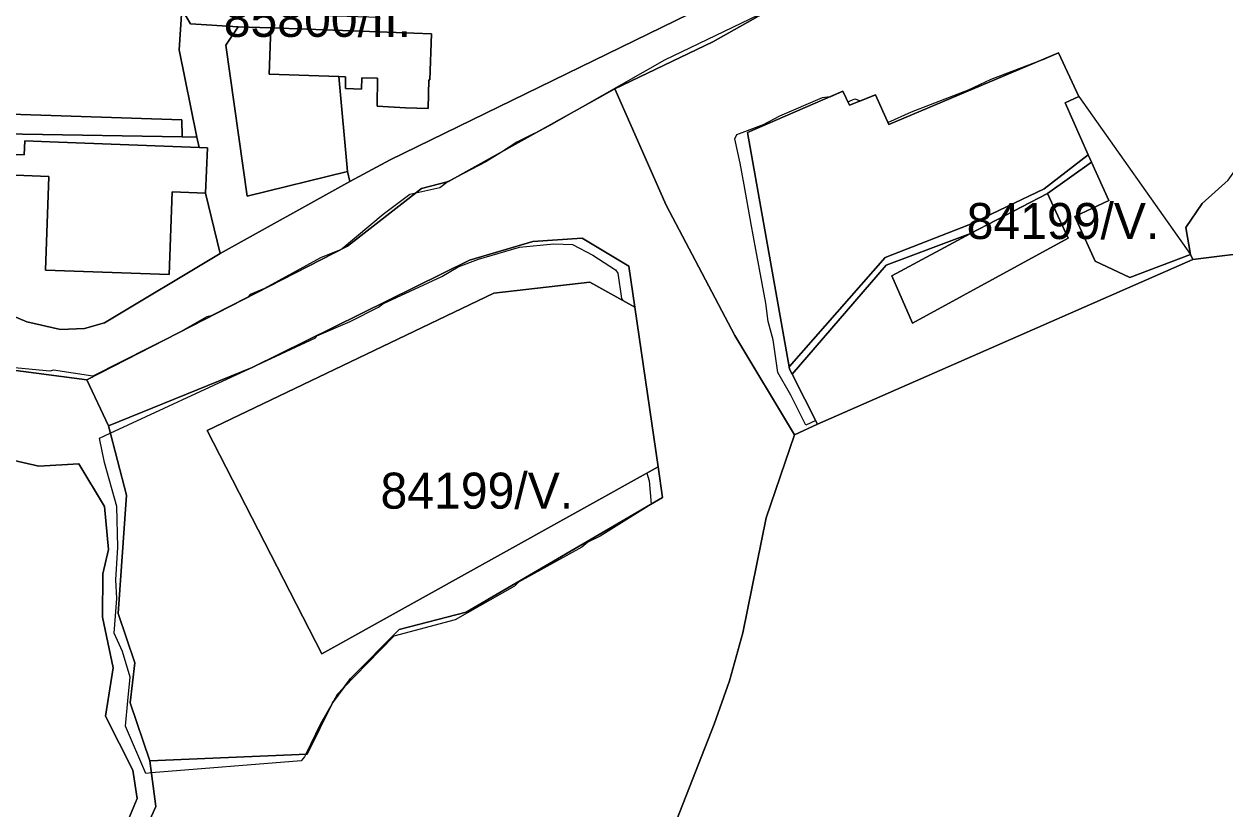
# Model space of a CAD drawing. Extents: x -477304 to -465429, y -1159113 to -1149210.
# Drawn here: x -473502 to -473001, y -1154407 to -1154080 of the extents above; entities that cross this region are included whole.
import ezdxf

# ---------------------------------------------------------------- set-up
doc = ezdxf.new("R2010")
doc.units = 0
for name, color, linetype in [('BPEJ_s', 7, 'Continuous'), ('ostatni_s', 7, 'Continuous'), ('PUPFL_s', 7, 'Continuous'), ('trav_porost_s', 7, 'Continuous'), ('voda_s', 7, 'Continuous')]:
    doc.layers.add(name, color=color, linetype=linetype)

msp = doc.modelspace()

# ---------------------------------------------------------------- linework, layer by layer
at = {"layer": 'BPEJ_s'}
for points in [[(-473192.21, -1154074.78), (-473234.74, -1154095.19), (-473269.83, -1154115.22), (-473282.79, -1154122.62), (-473286.96, -1154124.74), (-473290.61, -1154126.59), (-473296.19, -1154129.42), (-473302.69, -1154133.47), (-473309.16, -1154137.5), (-473324.5, -1154145.59), (-473324.7, -1154145.7), (-473324.89, -1154145.8), (-473328.3, -1154148.35), (-473338.36, -1154150.57), (-473339.5, -1154150.82), (-473340.84, -1154151.11), (-473351.9, -1154159.41), (-473369.05, -1154173.8), (-473369.12, -1154173.87), (-473369.43, -1154173.99), (-473378.05, -1154177.48), (-473401.44, -1154190.24), (-473404.65, -1154191.61), (-473407.4, -1154192.79), (-473408.25, -1154193.85), (-473423.56, -1154201.72), (-473425.47, -1154202.15), (-473435.43, -1154207.84), (-473437.38, -1154208.95), (-473448.97, -1154214.78), (-473472.89, -1154226.81), (-473489.26, -1154224.26), (-473490.75, -1154224.69), (-473512.87, -1154222.56)], [(-473192.21, -1154074.78), (-473234.74, -1154095.19), (-473269.83, -1154115.22), (-473282.79, -1154122.62), (-473286.96, -1154124.74), (-473290.61, -1154126.59), (-473296.19, -1154129.42)], [(-473187.53, -1154225.32), (-473189.44, -1154211.71), (-473191.57, -1154204.06), (-473192.42, -1154196.4), (-473196.68, -1154173.98), (-473198.55, -1154163.56), (-473201.49, -1154147.16), (-473203.13, -1154138.16), (-473205.39, -1154127.94), (-473204.54, -1154126.23), (-473193.48, -1154121.98), (-473186.68, -1154118.37), (-473168.82, -1154110.71), (-473165.84, -1154110.29), (-473165.74, -1154110.42), (-473160.39, -1154108.11), (-473158.28, -1154112.58), (-473155.42, -1154111.35), (-473153.51, -1154111.99), (-473153.33, -1154112.22), (-473146.8, -1154109.61), (-473141.62, -1154121.15), (-473131.82, -1154116.67), (-473108, -1154107.52), (-473098.65, -1154103.06), (-473079.93, -1154096.04), (-473076.99, -1154094.94), (-473070.56, -1154092.22), (-473062.1, -1154110.29), (-473015.58, -1154176.17), (-473014.5, -1154178.21), (-473170.89, -1154246.71), (-473171.62, -1154245.29), (-473175.77, -1154247.14), (-473182, -1154234.68), (-473187.53, -1154225.32)], [(-473296.19, -1154129.42), (-473302.69, -1154133.47), (-473309.16, -1154137.5), (-473324.5, -1154145.59), (-473324.7, -1154145.7), (-473324.89, -1154145.8), (-473328.3, -1154148.35), (-473338.36, -1154150.57), (-473339.5, -1154150.82), (-473340.84, -1154151.11), (-473351.9, -1154159.41), (-473369.05, -1154173.8), (-473369.12, -1154173.87), (-473369.43, -1154173.99), (-473378.05, -1154177.48), (-473401.44, -1154190.24), (-473404.65, -1154191.61), (-473407.4, -1154192.79), (-473408.25, -1154193.85), (-473423.56, -1154201.72), (-473425.47, -1154202.15), (-473435.43, -1154207.84), (-473437.38, -1154208.95), (-473448.97, -1154214.78), (-473472.89, -1154226.81), (-473489.26, -1154224.26), (-473490.75, -1154224.69), (-473512.87, -1154222.56)], [(-473242.08, -1154267.17), (-473241.11, -1154270.4), (-473240.23, -1154280.11), (-473240.35, -1154280.18), (-473261.53, -1154293.37), (-473266.63, -1154295.92), (-473269.18, -1154298.05), (-473295.55, -1154312.51), (-473297.25, -1154314.21), (-473321.92, -1154328.24), (-473347.43, -1154335.04), (-473358.64, -1154346.38), (-473368.34, -1154356.48), (-473371.04, -1154359.29), (-473372.79, -1154362.36), (-473378.05, -1154371.62), (-473384.13, -1154384.16), (-473384.65, -1154385.23), (-473386.14, -1154386.93), (-473448.44, -1154391.98), (-473450.77, -1154392.17), (-473459.28, -1154372.47), (-473458.3, -1154361.99), (-473457.37, -1154352.06), (-473460.56, -1154341.42), (-473463.96, -1154333.77), (-473462.9, -1154319.31), (-473463.32, -1154311.65), (-473462.47, -1154298.05), (-473462.9, -1154281.03), (-473468, -1154262.75), (-473470.11, -1154252.67), (-473465.62, -1154250.58), (-473407.54, -1154223.58), (-473404.56, -1154222.2), (-473394.43, -1154217.49), (-473380.18, -1154210.86), (-473379.54, -1154210.01), (-473365.72, -1154204.06), (-473353.81, -1154198.11), (-473352.11, -1154196.62), (-473327.45, -1154185.35), (-473320.64, -1154181.31), (-473312.14, -1154178.12), (-473295.12, -1154173.01), (-473280.88, -1154171.74), (-473273.01, -1154171.95), (-473264.51, -1154176.42), (-473255.15, -1154182.58), (-473254.08, -1154183.86), (-473252.6, -1154194.49), (-473252.11, -1154195.31), (-473247.11, -1154198.12), (-473237.35, -1154264.54), (-473242.08, -1154267.17)]]:
    msp.add_lwpolyline(points, dxfattribs=at)
for points in [[(-473062.1, -1154110.29), (-473015.58, -1154176.17), (-473014.5, -1154178.21), (-473170.89, -1154246.71), (-473171.62, -1154245.29), (-473175.77, -1154247.14), (-473182, -1154234.68), (-473187.53, -1154225.32), (-473189.44, -1154211.71), (-473191.57, -1154204.06), (-473192.42, -1154196.4), (-473196.68, -1154173.98), (-473198.55, -1154163.56), (-473201.49, -1154147.16), (-473203.13, -1154138.16), (-473205.39, -1154127.94), (-473204.54, -1154126.23), (-473193.48, -1154121.98), (-473186.68, -1154118.37), (-473168.82, -1154110.71), (-473165.84, -1154110.29), (-473165.74, -1154110.42), (-473160.39, -1154108.11), (-473158.28, -1154112.58), (-473155.42, -1154111.35), (-473153.51, -1154111.99), (-473153.33, -1154112.22), (-473146.8, -1154109.61), (-473141.62, -1154121.15), (-473131.82, -1154116.67), (-473108, -1154107.52), (-473098.65, -1154103.06), (-473079.93, -1154096.04), (-473076.99, -1154094.94), (-473070.56, -1154092.22)], [(-473448.44, -1154391.98), (-473450.77, -1154392.17), (-473459.28, -1154372.47), (-473458.3, -1154361.99), (-473457.37, -1154352.06), (-473460.56, -1154341.42), (-473463.96, -1154333.77), (-473462.9, -1154319.31), (-473463.32, -1154311.65), (-473462.47, -1154298.05), (-473462.9, -1154281.03), (-473468, -1154262.75), (-473470.11, -1154252.67), (-473465.62, -1154250.58), (-473407.54, -1154223.58), (-473404.56, -1154222.2), (-473394.43, -1154217.49), (-473380.18, -1154210.86), (-473379.54, -1154210.01), (-473365.72, -1154204.06), (-473353.81, -1154198.11), (-473352.11, -1154196.62), (-473327.45, -1154185.35), (-473320.64, -1154181.31), (-473312.14, -1154178.12), (-473295.12, -1154173.01), (-473280.88, -1154171.74), (-473273.01, -1154171.95), (-473264.51, -1154176.42), (-473255.15, -1154182.58), (-473254.08, -1154183.86), (-473252.6, -1154194.49), (-473252.11, -1154195.31), (-473247.11, -1154198.12), (-473237.35, -1154264.54), (-473242.08, -1154267.17), (-473241.11, -1154270.4), (-473240.23, -1154280.11), (-473240.35, -1154280.18), (-473261.53, -1154293.37), (-473266.63, -1154295.92), (-473269.18, -1154298.05), (-473295.55, -1154312.51), (-473297.25, -1154314.21), (-473321.92, -1154328.24), (-473347.43, -1154335.04), (-473358.64, -1154346.38), (-473368.34, -1154356.48), (-473371.04, -1154359.29), (-473372.79, -1154362.36), (-473378.05, -1154371.62), (-473384.13, -1154384.16), (-473384.65, -1154385.23), (-473386.14, -1154386.93)]]:
    msp.add_lwpolyline(points, close=True, dxfattribs=at)
at = {"layer": 'ostatni_s'}
for points in [[(-473527.35, -1153997.29), (-473474.3, -1154011.45), (-473456.81, -1154013.23), (-473439.61, -1154016.09), (-473422.84, -1154017.85), (-473378.16, -1154019.25), (-473347.87, -1154005.94), (-473305.08, -1153982.13), (-473295.45, -1153976.04), (-473292.83, -1153980.66), (-473318.66, -1153995.19), (-473340.18, -1154007.76), (-473360.1, -1154019.39), (-473378.45, -1154026.85), (-473379.52, -1154024.69), (-473459.61, -1154018.56), (-473435.13, -1154060.86), (-473435.82, -1154073.97), (-473436.97, -1154090.92), (-473429.56, -1154127.21), (-473435.68, -1154127.11), (-473435.86, -1154120.05), (-473549.18, -1154116.36)], [(-473218.81, -1154073.29), (-473349.08, -1154136.66), (-473365.8, -1154145.7), (-473366.8, -1154141.58), (-473370.41, -1154102.06), (-473367.6, -1154102.16), (-473367.58, -1154107.01), (-473360.93, -1154107.22), (-473360.78, -1154102.53), (-473354.24, -1154102.65), (-473354.45, -1154114.34), (-473342.59, -1154115.03), (-473333.23, -1154115.31), (-473332.87, -1154103.33), (-473332.44, -1154103.35), (-473331.75, -1154084.21), (-473353.81, -1154083.42), (-473353.43, -1154077.36)]]:
    msp.add_lwpolyline(points, dxfattribs=at)
for points in [[(-473398.72, -1154081.81), (-473412.41, -1154081.29), (-473432.15, -1154080.11), (-473435.82, -1154073.97), (-473435.13, -1154060.86), (-473426.99, -1154074.81), (-473416, -1154075.19), (-473380.37, -1154076.43), (-473353.43, -1154077.36), (-473353.81, -1154083.42)], [(-473432.15, -1154080.11), (-473412.41, -1154081.29), (-473417.49, -1154088.91), (-473408.57, -1154151.81), (-473366.8, -1154141.58), (-473365.8, -1154145.7), (-473419.86, -1154175.73), (-473425.93, -1154150.57), (-473425.15, -1154131.65), (-473428.63, -1154131.54), (-473429.56, -1154127.21), (-473436.97, -1154090.92), (-473435.82, -1154073.97)], [(-473398.72, -1154081.81), (-473399.41, -1154101.01), (-473370.41, -1154102.06), (-473366.8, -1154141.58), (-473408.57, -1154151.81), (-473417.49, -1154088.91), (-473412.41, -1154081.29)], [(-473353.81, -1154083.42), (-473331.75, -1154084.21), (-473332.44, -1154103.35), (-473332.87, -1154103.33), (-473333.23, -1154115.31), (-473342.59, -1154115.03), (-473354.45, -1154114.34), (-473354.24, -1154102.65), (-473360.78, -1154102.53), (-473360.93, -1154107.22), (-473367.58, -1154107.01), (-473367.6, -1154102.16), (-473370.41, -1154102.06), (-473399.41, -1154101.01), (-473398.72, -1154081.81)], [(-473502.16, -1154126.07), (-473548.71, -1154123.8), (-473549.18, -1154116.36), (-473435.86, -1154120.05), (-473435.68, -1154127.11)], [(-473501.28, -1154128.86), (-473501.53, -1154134.56), (-473522.15, -1154133.81), (-473522.45, -1154142.42), (-473491.25, -1154143.62), (-473492.59, -1154182.65), (-473441.07, -1154184.4), (-473439.82, -1154150.09), (-473425.93, -1154150.57), (-473419.86, -1154175.73), (-473468.07, -1154204.63), (-473476.35, -1154206.94), (-473486.33, -1154207.41), (-473500.45, -1154204.22), (-473507.66, -1154201.08), (-473522.13, -1154187.37), (-473529.99, -1154176.67), (-473550.65, -1154123.76), (-473548.71, -1154123.8), (-473502.16, -1154126.07), (-473435.68, -1154127.11), (-473429.56, -1154127.21), (-473428.63, -1154131.54), (-473490.82, -1154129.26)], [(-473501.28, -1154128.86), (-473490.82, -1154129.26), (-473428.63, -1154131.54), (-473425.15, -1154131.65), (-473425.93, -1154150.57), (-473439.82, -1154150.09), (-473441.07, -1154184.4), (-473492.59, -1154182.65), (-473491.25, -1154143.62), (-473522.45, -1154142.42), (-473522.15, -1154133.81), (-473501.53, -1154134.56)], [(-473142.28, -1154180.58), (-473181.51, -1154225.98), (-473182.6, -1154223.93), (-473182.79, -1154222.86), (-473142.79, -1154177.4), (-473107.83, -1154163.78), (-473076.47, -1154148.73), (-473058.19, -1154134.57), (-473056.8, -1154137.7), (-473075.18, -1154150.66), (-473107.17, -1154167.32)]]:
    msp.add_lwpolyline(points, close=True, dxfattribs=at)
at = {"layer": 'PUPFL_s'}
for points in [[(-472999.88, -1154145.17), (-473010.66, -1154154.9), (-473017.49, -1154164.82), (-473015.58, -1154176.17), (-473040.86, -1154185.68), (-473055.3, -1154178.87), (-473063.71, -1154160.37), (-473049.51, -1154153.65), (-473056.8, -1154137.7), (-473058.19, -1154134.57), (-473067.79, -1154112.97), (-473062.1, -1154110.29), (-473070.56, -1154092.22), (-473141.21, -1154122.06), (-473146.8, -1154109.61), (-473157.64, -1154113.94), (-473160.39, -1154108.11), (-473200.11, -1154125.28), (-473182.79, -1154222.86), (-473182.6, -1154223.93), (-473181.51, -1154225.98), (-473170.89, -1154246.71), (-473180.59, -1154251.27), (-473205.38, -1154209.87), (-473234.01, -1154155.53), (-473255.41, -1154107.21), (-473214.57, -1154087.55), (-473186.66, -1154071.83)], [(-473459.04, -1154433.53), (-473446.64, -1154405.94), (-473449.1, -1154386.9), (-473383.6, -1154384.14), (-473373.02, -1154362.78), (-473365.5, -1154352.66), (-473345.23, -1154332.24), (-473317.34, -1154325.09), (-473235.47, -1154277.34), (-473237.35, -1154264.54), (-473247.11, -1154198.12), (-473249.62, -1154181.03), (-473268.95, -1154169.31), (-473289.5, -1154170.68), (-473315.98, -1154178.44), (-473406.55, -1154223.18), (-473466.42, -1154247.51), (-473475.35, -1154228.31), (-473366.72, -1154172.6), (-473335.96, -1154148.7), (-473324.68, -1154145.69), (-473255.41, -1154107.21), (-473234.01, -1154155.53), (-473205.38, -1154209.87), (-473180.59, -1154251.27), (-473192.34, -1154285.76), (-473202.08, -1154333.7), (-473207.58, -1154353.6), (-473214.02, -1154371.72), (-473245.06, -1154451.04)], [(-472801.98, -1154920.79), (-473033.72, -1154939.88), (-473067.01, -1154904.59), (-473089.68, -1154834.02), (-473114.14, -1154774.45), (-473200.2, -1154606.58), (-473214.68, -1154600.56), (-473245.06, -1154451.04), (-473214.02, -1154371.72), (-473207.58, -1154353.6), (-473202.08, -1154333.7), (-473192.34, -1154285.76), (-473180.59, -1154251.27), (-473170.89, -1154246.71), (-473014.5, -1154178.21), (-472985.59, -1154174.56)], [(-473531.51, -1154220.91), (-473475.35, -1154228.31), (-473466.42, -1154247.51), (-473458.92, -1154276.27), (-473462.4, -1154325.63), (-473455.43, -1154346.22), (-473457.37, -1154362.8), (-473449.1, -1154386.9), (-473446.64, -1154405.94), (-473459.04, -1154433.53)], [(-473466.25, -1154430.93), (-473454.38, -1154402.58), (-473456.29, -1154390.9), (-473467.62, -1154368.4), (-473464.45, -1154348.21), (-473468.86, -1154327.08), (-473468.67, -1154309.07), (-473466.33, -1154298.92), (-473468.01, -1154281.07), (-473478.7, -1154263.34), (-473495.41, -1154264.28), (-473520.43, -1154258.61)]]:
    msp.add_lwpolyline(points, dxfattribs=at)
for points in [[(-472939.6, -1154087.83), (-472966.52, -1154120.43), (-472985.59, -1154174.56), (-473014.5, -1154178.21), (-473015.58, -1154176.17), (-473017.49, -1154164.82), (-473010.66, -1154154.9), (-472999.88, -1154145.17), (-472985.98, -1154125.69), (-472967.29, -1154109.37), (-472954.27, -1154100.56), (-472943.73, -1154089.62), (-472939.03, -1154083), (-472934.33, -1154083.49)], [(-473075.18, -1154150.66), (-473066.48, -1154169.27), (-473131.43, -1154204.7), (-473139.99, -1154184.98), (-473107.17, -1154167.32)], [(-473237.35, -1154264.54), (-473235.47, -1154277.34), (-473317.34, -1154325.09), (-473345.23, -1154332.24), (-473365.5, -1154352.66), (-473373.02, -1154362.78), (-473383.6, -1154384.14), (-473449.1, -1154386.9), (-473457.37, -1154362.8), (-473455.43, -1154346.22), (-473462.4, -1154325.63), (-473458.92, -1154276.27), (-473466.42, -1154247.51), (-473406.55, -1154223.18), (-473315.98, -1154178.44), (-473289.5, -1154170.68), (-473268.95, -1154169.31), (-473249.62, -1154181.03), (-473247.11, -1154198.12), (-473265.8, -1154187.61), (-473305.87, -1154192.18), (-473425.32, -1154249.48), (-473377.54, -1154342.4)], [(-473516.41, -1154452.14), (-473520.9, -1154429.92), (-473519.54, -1154397.54), (-473532.15, -1154341.65), (-473540.5, -1154295.17), (-473529.76, -1154258.34), (-473526.99, -1154260.49), (-473520.43, -1154258.61), (-473495.41, -1154264.28), (-473478.7, -1154263.34), (-473468.01, -1154281.07), (-473466.33, -1154298.92), (-473468.67, -1154309.07), (-473468.86, -1154327.08), (-473464.45, -1154348.21), (-473467.62, -1154368.4), (-473456.29, -1154390.9), (-473454.38, -1154402.58), (-473466.25, -1154430.93), (-473467.69, -1154461.59), (-473464.56, -1154469.87), (-473508.81, -1154499.55), (-473514.58, -1154483.35)]]:
    msp.add_lwpolyline(points, close=True, dxfattribs=at)
at = {"layer": 'trav_porost_s'}
for points in [[(-473141.21, -1154122.06), (-473070.56, -1154092.22), (-473062.1, -1154110.29), (-473067.79, -1154112.97), (-473058.19, -1154134.57), (-473076.47, -1154148.73), (-473107.83, -1154163.78), (-473142.79, -1154177.4), (-473182.79, -1154222.86), (-473200.11, -1154125.28), (-473160.39, -1154108.11), (-473157.64, -1154113.94), (-473146.8, -1154109.61)], [(-473131.43, -1154204.7), (-473066.48, -1154169.27), (-473075.18, -1154150.66), (-473056.8, -1154137.7), (-473049.51, -1154153.65), (-473063.71, -1154160.37), (-473055.3, -1154178.87), (-473040.86, -1154185.68), (-473015.58, -1154176.17), (-473014.5, -1154178.21), (-473170.89, -1154246.71), (-473181.51, -1154225.98), (-473142.28, -1154180.58), (-473107.17, -1154167.32), (-473139.99, -1154184.98)], [(-473305.87, -1154192.18), (-473265.8, -1154187.61), (-473247.11, -1154198.12), (-473237.35, -1154264.54), (-473377.54, -1154342.4), (-473425.32, -1154249.48)]]:
    msp.add_lwpolyline(points, close=True, dxfattribs=at)
at = {"layer": 'voda_s'}
for points in [[(-472969.34, -1153920.54), (-473007.78, -1153934.81), (-473010.85, -1153937.26), (-473016.95, -1153942.31), (-473019.15, -1153944.13), (-473033.4, -1153955.93), (-473054.5, -1153974.57), (-473078.39, -1153995.67), (-473094, -1154008.36), (-473101.1, -1154016.68), (-473133.86, -1154042.07), (-473186.66, -1154071.83), (-473214.57, -1154087.55), (-473255.41, -1154107.21), (-473324.68, -1154145.69), (-473335.96, -1154148.7), (-473366.72, -1154172.6), (-473475.35, -1154228.31), (-473531.51, -1154220.91)], [(-473507.66, -1154201.08), (-473500.45, -1154204.22), (-473486.33, -1154207.41), (-473476.35, -1154206.94), (-473468.07, -1154204.63), (-473419.86, -1154175.73), (-473365.8, -1154145.7), (-473349.08, -1154136.66), (-473218.81, -1154073.29)]]:
    msp.add_lwpolyline(points, dxfattribs=at)

# ---------------------------------------------------------------- texts
at = {"layer": 'BPEJ_s'}
for s, p in [('85800/II.', (-473418.36, -1154085.51)), ('84199/V.', (-473108.81, -1154169.68)), ('84199/V.', (-473353.04, -1154281.96))]:
    msp.add_text(s, height=15, dxfattribs=at).set_placement(p)

doc.saveas('drawing.dxf')
